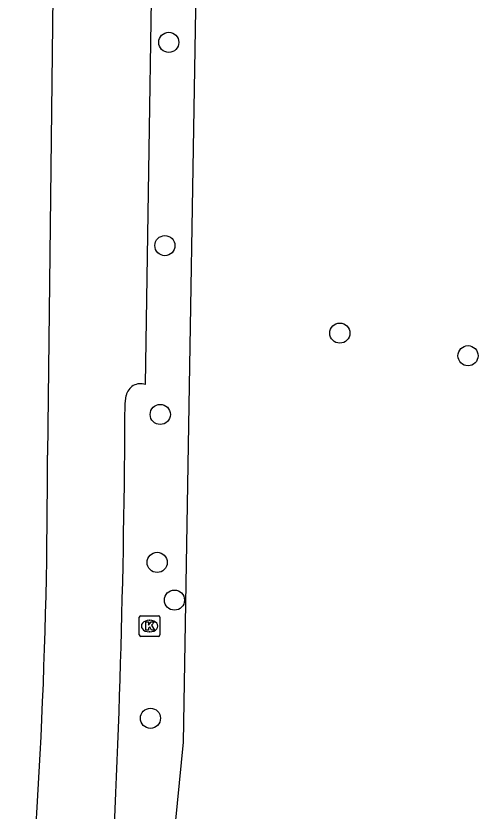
# Model space of a CAD drawing. Extents: x 157466 to 158888, y 383063 to 384677.
# Drawn here: x 157865.81 to 157888.25, y 384056.15 to 384094.74 of the extents above; entities that cross this region are included whole.
import ezdxf

# ---------------------------------------------------------------- set-up
doc = ezdxf.new("R2010")
doc.units = 0
for name, color, linetype in [('IMGEO_Berm_groen', 7, 'Continuous'), ('IMGEO_Boom', 7, 'Continuous'), ('IMGEO_Hek', 7, 'Continuous'), ('IMGEO_Kolk', 7, 'Continuous'), ('IMGEO_Rijbaan_lokaal_gesloten', 7, 'Continuous')]:
    doc.layers.add(name, color=color, linetype=linetype)

msp = doc.modelspace()

# ---------------------------------------------------------------- linework, layer by layer
at = {"layer": 'IMGEO_Berm_groen'}
msp.add_lwpolyline([(157865.808, 383979.204), (157867.193, 383990.902), (157873.946, 384059.502), (157874.732, 384106.581), (157877.751, 384106.612), (157877.638, 384110.998)], dxfattribs=at)
at = {"layer": 'IMGEO_Boom'}
for centre in [(157873.229, 384093.458), (157873.043, 384083.593), (157881.536, 384079.348), (157887.758, 384078.249), (157872.817, 384075.401), (157872.666, 384068.22), (157873.504, 384066.389), (157872.34, 384060.653)]:
    msp.add_circle(centre, 0.489, dxfattribs=at)
at = {"layer": 'IMGEO_Hek'}
msp.add_lwpolyline([(157865.808, 383979.204), (157867.193, 383990.902), (157873.946, 384059.502), (157874.732, 384106.581), (157877.751, 384106.612), (157877.638, 384110.998)], dxfattribs=at)
at = {"layer": 'IMGEO_Kolk'}
for p, q in [((157871.798, 384064.703), (157871.798, 384065.555)), ((157871.873, 384065.629), (157872.725, 384065.629)), ((157872.799, 384065.555), (157872.799, 384064.703)), ((157872.286, 384065.409), (157872.311, 384065.409)), ((157872.309, 384064.849), (157872.284, 384064.849)), ((157872.725, 384064.629), (157871.873, 384064.629))]:
    msp.add_line(p, q, dxfattribs=at)
for points in [[(157871.798, 384064.703), (157871.798, 384065.555)], [(157871.873, 384065.629), (157872.725, 384065.629)], [(157872.799, 384065.555), (157872.799, 384064.703)], [(157872.119, 384065.329), (157872.242, 384065.329), (157872.242, 384065.178), (157872.372, 384065.329), (157872.536, 384065.329), (157872.39, 384065.178), (157872.543, 384064.929), (157872.391, 384064.929), (157872.306, 384065.093), (157872.242, 384065.026), (157872.242, 384064.929), (157872.119, 384064.929), (157872.119, 384065.329)], [(157872.725, 384064.629), (157871.873, 384064.629)]]:
    msp.add_lwpolyline(points, dxfattribs=at)
for centre, start, end in [((157871.875, 384065.553), 91.552, 178.448), ((157871.875, 384065.553), 91.552, 178.448), ((157872.723, 384065.553), 1.552, 88.448), ((157872.723, 384065.553), 1.552, 88.448), ((157871.875, 384064.705), 181.552, 268.448), ((157871.875, 384064.705), 181.552, 268.448), ((157872.723, 384064.705), 271.552, 358.448), ((157872.723, 384064.705), 271.552, 358.448)]:
    msp.add_arc(centre, 0.0765, start, end, dxfattribs=at)
for centre, major_axis, ratio, start_param, end_param in [((157872.285, 384065.129), (-0.387, 0.002), 0.722429, 4.712389, 7.853982), ((157872.31, 384065.129), (-0.39, 0.002), 0.717154, 1.570796, 4.712389)]:
    msp.add_ellipse(centre, major_axis=major_axis, ratio=ratio, start_param=start_param, end_param=end_param, dxfattribs=at)
at = {"layer": 'IMGEO_Rijbaan_lokaal_gesloten'}
for points in [[(157872.093, 384076.857), (157872.577, 384106.928)], [(157867.66, 384101.305), (157867.339, 384073.431)], [(157871.109, 384075.92), (157871.158, 384076.325)]]:
    msp.add_lwpolyline(points, dxfattribs=at)
for centre, radius, start, end in [((157871.869, 384076.164), 0.729, 72.0531, 167.2253), ((157364.259, 384078.432), 506.856, 356.86771, 359.71599), ((157599.767, 384072.66), 267.573, 354.30838, 0.16503)]:
    msp.add_arc(centre, radius, start, end, dxfattribs=at)

doc.saveas('drawing.dxf')
